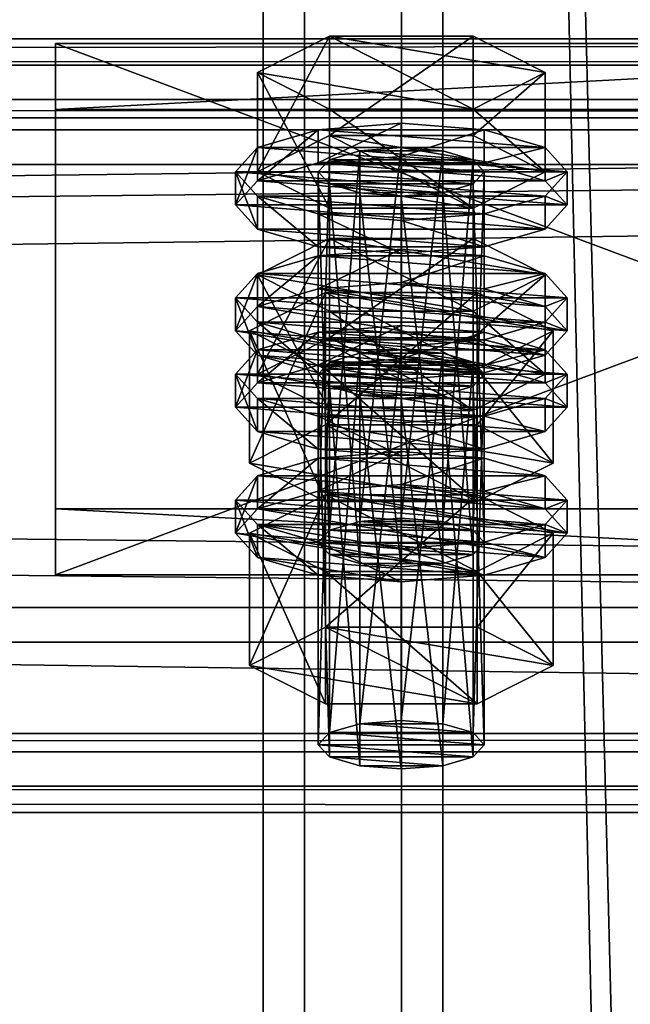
# Model space of a CAD drawing. Header units: millimetres. Extents: x 60485 to 71303, y 100 to 16900.
# Tile 394 of 656: x 70852 to 70897, y 4476 to 4547. Entities that reach past the tile are written whole.
import ezdxf

# ---------------------------------------------------------------- set-up
doc = ezdxf.new("R2010")
doc.units = ezdxf.units.MM
for name, color, linetype in [('1', 7, 'Continuous'), ('13', 7, 'Continuous'), ('3', 7, 'Continuous'), ('4', 7, 'Continuous'), ('6', 7, 'Continuous'), ('9', 7, 'Continuous')]:
    doc.layers.add(name, color=color, linetype=linetype)

msp = doc.modelspace()

# ---------------------------------------------------------------- meshes
at = {"layer": '1', "color": 7}
mesh = msp.add_polyface(dxfattribs=at)
corners = [(70799.994, 16699.999, -0.001), (70799.994, 16699.999, 2949.999), (70799.994, 300, 2949.999), (70799.994, 300, -0.001), (70999.994, 16699.999, 2949.999), (70999.994, 300, 2949.999), (70999.994, 16699.999, -0.001), (70999.994, 300, -0.001)]
mesh.append_faces([[corners[k] for k in face] for face in [(0, 2, 3, 3), (1, 5, 2, 2), (4, 7, 5, 5), (6, 3, 7, 7), (1, 6, 4, 4), (3, 5, 7, 7)]], dxfattribs={"vtx0": -1, "color": 7})
mesh.append_faces([[corners[k] for k in face] for face in [(0, 1, 2, 2), (1, 4, 5, 5), (4, 6, 7, 7), (6, 0, 3, 3), (1, 0, 6, 6), (3, 2, 5, 5)]], dxfattribs={"vtx2": -1, "vtx3": -1, "color": 7})
at = {"layer": '13', "color": 20}
mesh = msp.add_polyface(dxfattribs=at)
corners = [(70874.8, 4523.728, 4438.322), (70885.192, 4530.9, 4440.515), (70874.8, 4530.9, 4440.515), (70885.192, 4525.637, 4457.728), (70869.604, 4528.269, 4449.121), (70873.996, 4508.938, 4390.927), (70874.8, 4536.592, 4396.244), (70873.996, 4535.715, 4399.113), (70874.8, 4509.815, 4388.058), (70876.996, 4537.234, 4394.144), (70876.996, 4510.458, 4385.958), (70879.996, 4537.469, 4393.375), (70874.8, 4534.838, 4401.982), (70879.996, 4533.961, 4404.851), (70876.996, 4534.196, 4404.082), (70885.192, 4534.838, 4401.982), (70885.996, 4535.715, 4399.113), (70885.192, 4536.592, 4396.244), (70869.604, 4535.715, 4399.113), (70874.8, 4538.346, 4390.506), (70874.8, 4545.518, 4392.699), (70869.604, 4542.887, 4401.306), (70885.192, 4545.518, 4392.699), (70885.192, 4533.083, 4407.72), (70874.8, 4533.083, 4407.72), (70874.8, 4540.256, 4409.913), (70885.192, 4540.256, 4409.913), (70867.996, 4533.324, 4398.382), (70869.604, 4535.078, 4392.644), (70869.604, 4537.469, 4393.375), (70867.996, 4535.715, 4399.113), (70873.996, 4536.362, 4388.444), (70873.996, 4538.753, 4389.175), (70879.996, 4536.833, 4386.907), (70879.996, 4539.223, 4387.638), (70879.996, 4529.816, 4409.858), (70873.996, 4530.286, 4408.321), (70873.996, 4532.676, 4409.051), (70879.996, 4532.206, 4410.589), (70869.604, 4531.57, 4404.12), (70869.604, 4533.961, 4404.851), (70890.389, 4535.078, 4392.644), (70891.996, 4533.324, 4398.382), (70890.389, 4531.57, 4404.12), (70885.996, 4530.286, 4408.321), (70885.996, 4532.676, 4409.051), (70890.389, 4533.961, 4404.851), (70891.996, 4535.715, 4399.113), (70890.389, 4537.469, 4393.375), (70873.996, 4527.262, 4385.662), (70879.996, 4530.122, 4384.855), (70873.996, 4529.652, 4386.393), (70890.389, 4528.368, 4390.593), (70869.604, 4528.368, 4390.593), (70885.996, 4529.652, 4386.393)]
mesh.append_faces([[corners[k] for k in face] for face in [(0, 1, 2, 2), (5, 6, 7, 7), (8, 9, 6, 6), (10, 11, 9, 9), (12, 13, 14, 14), (18, 20, 21, 21), (19, 22, 20, 20), (24, 21, 25, 25), (23, 18, 24, 24), (21, 26, 25, 25), (27, 29, 30, 30), (28, 32, 29, 29), (31, 34, 32, 32), (35, 37, 38, 38), (36, 40, 37, 37), (39, 30, 40, 40), (44, 36, 35, 35), (49, 50, 51, 51), (54, 51, 50, 50)]], dxfattribs={"vtx0": -1, "color": 20})
mesh.append_faces([[corners[k] for k in face] for face in [(3, 4, 2, 2), (15, 12, 7, 7), (16, 7, 6, 6), (17, 6, 9, 9), (23, 19, 18, 18), (26, 21, 20, 20), (41, 31, 28, 28), (42, 28, 27, 27), (43, 27, 39, 39), (44, 39, 36, 36), (45, 37, 40, 40), (46, 40, 30, 30), (47, 30, 29, 29), (48, 29, 32, 32), (52, 53, 51, 51)]], dxfattribs={"vtx0": -1, "vtx2": -1, "vtx3": -1, "color": 20})
mesh.append_faces([[corners[k] for k in face] for face in [(18, 19, 20, 20), (23, 24, 25, 25), (24, 18, 21, 21), (27, 28, 29, 29), (28, 31, 32, 32), (31, 33, 34, 34), (35, 36, 37, 37), (36, 39, 40, 40), (39, 27, 30, 30)]], dxfattribs={"vtx2": -1, "vtx3": -1, "color": 20})
mesh = msp.add_polyface(dxfattribs=at)
corners = [(70890.389, 4528.269, 4449.121), (70874.8, 4530.9, 4440.515), (70885.192, 4530.9, 4440.515), (70879.996, 4510.693, 4385.189), (70882.996, 4537.234, 4394.144), (70879.996, 4537.469, 4393.375), (70882.996, 4510.458, 4385.958), (70885.192, 4536.592, 4396.244), (70885.192, 4509.815, 4388.058), (70885.996, 4535.715, 4399.113), (70879.996, 4533.961, 4404.851), (70874.8, 4534.838, 4401.982), (70882.996, 4534.196, 4404.082), (70885.192, 4534.838, 4401.982), (70873.996, 4535.715, 4399.113), (70874.8, 4536.592, 4396.244), (70876.996, 4537.234, 4394.144), (70874.8, 4538.346, 4390.506), (70885.192, 4538.346, 4390.506), (70885.192, 4545.518, 4392.699), (70890.389, 4535.715, 4399.113), (70890.389, 4542.887, 4401.306), (70885.192, 4533.083, 4407.72), (70885.192, 4540.256, 4409.913), (70874.8, 4540.256, 4409.913), (70874.8, 4545.518, 4392.699), (70879.996, 4536.833, 4386.907), (70885.996, 4536.362, 4388.444), (70885.996, 4538.753, 4389.175), (70879.996, 4539.223, 4387.638), (70890.389, 4535.078, 4392.644), (70890.389, 4537.469, 4393.375), (70891.996, 4533.324, 4398.382), (70891.996, 4535.715, 4399.113), (70890.389, 4531.57, 4404.12), (70890.389, 4533.961, 4404.851), (70885.996, 4530.286, 4408.321), (70885.996, 4532.676, 4409.051), (70879.996, 4529.816, 4409.858), (70879.996, 4532.206, 4410.589), (70873.996, 4536.362, 4388.444), (70869.604, 4535.078, 4392.644), (70867.996, 4533.324, 4398.382), (70869.604, 4531.57, 4404.12), (70873.996, 4532.676, 4409.051), (70869.604, 4533.961, 4404.851), (70867.996, 4535.715, 4399.113), (70869.604, 4537.469, 4393.375), (70873.996, 4538.753, 4389.175)]
mesh.append_faces([[corners[k] for k in face] for face in [(0, 1, 2, 2), (3, 4, 5, 5), (6, 7, 4, 4), (8, 9, 7, 7), (4, 16, 5, 5), (18, 21, 19, 19), (20, 23, 21, 21), (22, 24, 23, 23), (17, 20, 18, 18), (21, 25, 19, 19), (26, 28, 29, 29), (27, 31, 28, 28), (30, 33, 31, 31), (32, 35, 33, 33), (34, 37, 35, 35), (36, 39, 37, 37), (40, 27, 26, 26), (44, 37, 39, 39), (28, 48, 29, 29)]], dxfattribs={"vtx0": -1, "color": 20})
mesh.append_faces([[corners[k] for k in face] for face in [(10, 11, 12, 12), (12, 11, 13, 13), (13, 14, 9, 9), (9, 15, 7, 7), (7, 16, 4, 4), (20, 17, 22, 22), (23, 25, 21, 21), (27, 40, 30, 30), (30, 41, 32, 32), (32, 42, 34, 34), (34, 43, 36, 36), (37, 45, 35, 35), (35, 46, 33, 33), (33, 47, 31, 31), (31, 48, 28, 28)]], dxfattribs={"vtx0": -1, "vtx1": -1, "color": 20})
mesh.append_faces([[corners[k] for k in face] for face in [(17, 18, 19, 19), (18, 20, 21, 21), (20, 22, 23, 23), (26, 27, 28, 28), (27, 30, 31, 31), (30, 32, 33, 33), (32, 34, 35, 35), (34, 36, 37, 37), (36, 38, 39, 39)]], dxfattribs={"vtx2": -1, "vtx3": -1, "color": 20})
mesh = msp.add_polyface(dxfattribs=at)
corners = [(70885.192, 4521.973, 4444.06), (70874.8, 4521.973, 4444.06), (70876.996, 4522.615, 4441.959), (70882.996, 4522.615, 4441.959), (70879.996, 4522.85, 4441.191), (70869.604, 4521.096, 4446.928), (70874.8, 4523.728, 4438.322), (70874.8, 4530.9, 4440.515), (70869.604, 4528.269, 4449.121), (70874.8, 4518.465, 4455.535), (70874.8, 4525.637, 4457.728), (70885.192, 4525.637, 4457.728), (70869.604, 4520.46, 4440.46), (70873.996, 4521.744, 4436.259), (70873.996, 4524.135, 4436.99), (70869.604, 4522.85, 4441.191), (70879.996, 4522.214, 4434.722), (70879.996, 4524.605, 4435.453), (70890.389, 4522.85, 4441.191), (70885.996, 4524.135, 4436.99), (70873.996, 4508.938, 4390.927), (70874.8, 4509.815, 4388.058), (70874.8, 4536.592, 4396.244), (70876.996, 4510.458, 4385.958), (70876.996, 4537.234, 4394.144), (70879.996, 4510.693, 4385.189), (70879.996, 4537.469, 4393.375), (70879.996, 4507.184, 4396.665), (70876.996, 4534.196, 4404.082), (70879.996, 4533.961, 4404.851), (70876.996, 4507.419, 4395.896), (70874.8, 4534.838, 4401.982), (70874.8, 4508.061, 4393.796), (70873.996, 4535.715, 4399.113), (70869.027, 4514.66, 4392.676), (70874.511, 4527.001, 4386.515), (70869.027, 4524.223, 4395.6), (70874.511, 4517.438, 4383.591), (70885.481, 4527.001, 4386.515), (70885.481, 4521.446, 4404.685), (70874.511, 4521.446, 4404.685), (70867.996, 4524.223, 4395.6), (70869.604, 4525.977, 4389.862), (70869.604, 4528.368, 4390.593), (70867.996, 4526.614, 4396.331), (70873.996, 4527.262, 4385.662), (70873.996, 4529.652, 4386.393), (70879.996, 4527.732, 4384.124), (70879.996, 4530.122, 4384.855), (70879.996, 4520.715, 4407.076), (70873.996, 4521.185, 4405.538), (70873.996, 4523.575, 4406.269), (70879.996, 4523.105, 4407.806), (70869.604, 4522.469, 4401.338), (70869.604, 4524.86, 4402.069), (70890.389, 4525.977, 4389.862), (70891.996, 4524.223, 4395.6), (70890.389, 4522.469, 4401.338), (70885.996, 4521.185, 4405.538), (70885.996, 4523.575, 4406.269), (70890.389, 4524.86, 4402.069), (70891.996, 4526.614, 4396.331)]
mesh.append_faces([[corners[k] for k in face] for face in [(3, 2, 4, 4), (5, 7, 8, 8), (9, 8, 10, 10), (8, 11, 10, 10), (12, 14, 15, 15), (13, 17, 14, 14), (19, 14, 17, 17), (27, 28, 29, 29), (30, 31, 28, 28), (32, 33, 31, 31), (34, 35, 36, 36), (37, 38, 35, 35), (36, 39, 40, 40), (41, 43, 44, 44), (42, 46, 43, 43), (49, 51, 52, 52), (50, 54, 51, 51), (53, 44, 54, 54), (51, 59, 52, 52)]], dxfattribs={"vtx0": -1, "color": 20})
mesh.append_faces([[corners[k] for k in face] for face in [(0, 1, 2, 2), (18, 15, 14, 14), (39, 36, 35, 35), (55, 47, 45, 45), (56, 45, 42, 42), (57, 42, 41, 41), (58, 41, 53, 53), (59, 51, 54, 54), (60, 54, 44, 44), (61, 44, 43, 43)]], dxfattribs={"vtx0": -1, "vtx2": -1, "vtx3": -1, "color": 20})
mesh.append_faces([[corners[k] for k in face] for face in [(5, 6, 7, 7), (9, 5, 8, 8), (12, 13, 14, 14), (13, 16, 17, 17), (20, 21, 22, 22), (21, 23, 24, 24), (23, 25, 26, 26), (32, 20, 33, 33), (41, 42, 43, 43), (42, 45, 46, 46), (45, 47, 48, 48), (49, 50, 51, 51), (50, 53, 54, 54), (53, 41, 44, 44)]], dxfattribs={"vtx2": -1, "vtx3": -1, "color": 20})
mesh = msp.add_polyface(dxfattribs=at)
corners = [(70885.192, 4521.973, 4444.06), (70876.996, 4522.615, 4441.959), (70882.996, 4522.615, 4441.959), (70874.8, 4523.728, 4438.322), (70885.192, 4523.728, 4438.322), (70885.192, 4530.9, 4440.515), (70890.389, 4521.096, 4446.928), (70890.389, 4528.269, 4449.121), (70885.192, 4518.465, 4455.535), (70885.192, 4525.637, 4457.728), (70874.8, 4525.637, 4457.728), (70874.8, 4530.9, 4440.515), (70879.996, 4522.214, 4434.722), (70885.996, 4521.744, 4436.259), (70885.996, 4524.135, 4436.99), (70879.996, 4524.605, 4435.453), (70890.389, 4522.85, 4441.191), (70891.996, 4521.096, 4446.928), (70869.604, 4522.85, 4441.191), (70873.996, 4524.135, 4436.99), (70879.996, 4510.693, 4385.189), (70882.996, 4510.458, 4385.958), (70882.996, 4537.234, 4394.144), (70885.192, 4509.815, 4388.058), (70885.192, 4536.592, 4396.244), (70885.996, 4508.938, 4390.927), (70885.996, 4535.715, 4399.113), (70885.192, 4534.838, 4401.982), (70885.192, 4508.061, 4393.796), (70882.996, 4534.196, 4404.082), (70882.996, 4507.419, 4395.896), (70879.996, 4533.961, 4404.851), (70874.511, 4517.438, 4383.591), (70885.481, 4517.438, 4383.591), (70885.481, 4527.001, 4386.515), (70890.966, 4524.223, 4395.6), (70885.481, 4521.446, 4404.685), (70874.511, 4527.001, 4386.515), (70879.996, 4527.732, 4384.124), (70885.996, 4527.262, 4385.662), (70885.996, 4529.652, 4386.393), (70879.996, 4530.122, 4384.855), (70890.389, 4525.977, 4389.862), (70890.389, 4528.368, 4390.593), (70891.996, 4524.223, 4395.6), (70891.996, 4526.614, 4396.331), (70890.389, 4522.469, 4401.338), (70890.389, 4524.86, 4402.069), (70885.996, 4521.185, 4405.538), (70885.996, 4523.575, 4406.269), (70879.996, 4523.105, 4407.806), (70873.996, 4527.262, 4385.662), (70869.604, 4525.977, 4389.862), (70867.996, 4524.223, 4395.6), (70869.604, 4524.86, 4402.069), (70867.996, 4526.614, 4396.331), (70869.604, 4528.368, 4390.593), (70873.996, 4529.652, 4386.393)]
mesh.append_faces([[corners[k] for k in face] for face in [(4, 7, 5, 5), (6, 9, 7, 7), (8, 10, 9, 9), (3, 6, 4, 4), (12, 14, 15, 15), (13, 16, 14, 14), (25, 27, 26, 26), (28, 29, 27, 27), (30, 31, 29, 29), (33, 35, 34, 34), (35, 37, 34, 34), (38, 40, 41, 41), (39, 43, 40, 40), (42, 45, 43, 43), (44, 47, 45, 45), (46, 49, 47, 47), (48, 50, 49, 49), (38, 42, 39, 39)]], dxfattribs={"vtx0": -1, "color": 20})
mesh.append_faces([[corners[k] for k in face] for face in [(0, 1, 2, 2), (9, 11, 7, 7), (17, 18, 16, 16), (16, 19, 14, 14), (36, 37, 35, 35), (42, 51, 44, 44), (44, 52, 46, 46), (46, 53, 48, 48), (49, 54, 47, 47), (47, 55, 45, 45), (45, 56, 43, 43), (43, 57, 40, 40)]], dxfattribs={"vtx0": -1, "vtx1": -1, "color": 20})
mesh.append_faces([[corners[k] for k in face] for face in [(3, 4, 5, 5), (4, 6, 7, 7), (6, 8, 9, 9), (12, 13, 14, 14), (20, 21, 22, 22), (21, 23, 24, 24), (23, 25, 26, 26), (32, 33, 34, 34), (38, 39, 40, 40), (39, 42, 43, 43), (42, 44, 45, 45), (44, 46, 47, 47), (46, 48, 49, 49)]], dxfattribs={"vtx2": -1, "vtx3": -1, "color": 20})
mesh = msp.add_polyface(dxfattribs=at)
corners = [(70873.996, 4494.32, 4438.742), (70874.8, 4521.973, 4444.06), (70873.996, 4521.096, 4446.928), (70874.8, 4495.197, 4435.873), (70876.996, 4522.615, 4441.959), (70876.996, 4495.839, 4433.773), (70879.996, 4522.85, 4441.191), (70876.996, 4492.801, 4443.711), (70874.8, 4520.219, 4449.797), (70876.996, 4519.577, 4451.898), (70874.8, 4493.443, 4441.611), (70882.996, 4519.577, 4451.898), (70885.192, 4520.219, 4449.797), (70885.996, 4521.096, 4446.928), (70885.192, 4518.465, 4455.535), (70874.8, 4518.465, 4455.535), (70874.8, 4525.637, 4457.728), (70874.8, 4523.728, 4438.322), (70869.604, 4521.096, 4446.928), (70867.996, 4518.705, 4446.198), (70869.604, 4520.46, 4440.46), (70869.604, 4522.85, 4441.191), (70867.996, 4521.096, 4446.928), (70879.996, 4515.197, 4457.673), (70873.996, 4515.667, 4456.136), (70873.996, 4518.058, 4456.867), (70879.996, 4517.588, 4458.404), (70869.604, 4516.951, 4451.935), (70869.604, 4519.342, 4452.666), (70890.389, 4520.46, 4440.46), (70873.996, 4521.744, 4436.259), (70891.996, 4518.705, 4446.198), (70890.389, 4516.951, 4451.935), (70885.996, 4515.667, 4456.136), (70885.996, 4518.058, 4456.867), (70890.389, 4519.342, 4452.666), (70891.996, 4521.096, 4446.928), (70869.604, 4511.359, 4437.677), (70873.996, 4512.643, 4433.477), (70873.996, 4515.034, 4434.208), (70869.604, 4513.75, 4438.408), (70879.996, 4513.113, 4431.939), (70879.996, 4515.504, 4432.67), (70891.996, 4511.995, 4444.146), (70867.996, 4511.995, 4444.146), (70890.389, 4513.75, 4438.408), (70885.996, 4515.034, 4434.208), (70879.996, 4507.184, 4396.665), (70876.996, 4507.419, 4395.896), (70876.996, 4534.196, 4404.082), (70874.8, 4508.061, 4393.796), (70874.8, 4534.838, 4401.982), (70869.027, 4514.66, 4392.676), (70874.511, 4517.438, 4383.591), (70874.511, 4527.001, 4386.515), (70885.481, 4511.883, 4401.761), (70874.511, 4511.883, 4401.761), (70874.511, 4521.446, 4404.685), (70869.027, 4524.223, 4395.6), (70885.996, 4521.185, 4405.538), (70869.604, 4522.469, 4401.338), (70879.996, 4520.715, 4407.076), (70873.996, 4521.185, 4405.538)]
mesh.append_faces([[corners[k] for k in face] for face in [(0, 1, 2, 2), (3, 4, 1, 1), (5, 6, 4, 4), (7, 8, 9, 9), (10, 2, 8, 8), (14, 18, 15, 15), (19, 21, 22, 22), (23, 25, 26, 26), (24, 28, 25, 25), (27, 22, 28, 28), (33, 24, 23, 23), (37, 39, 40, 40), (38, 42, 39, 39), (46, 39, 42, 42), (56, 58, 57, 57), (61, 60, 62, 62)]], dxfattribs={"vtx0": -1, "color": 20})
mesh.append_faces([[corners[k] for k in face] for face in [(59, 60, 61, 61)]], dxfattribs={"vtx0": -1, "vtx1": -1, "color": 20})
mesh.append_faces([[corners[k] for k in face] for face in [(11, 9, 8, 8), (12, 8, 2, 2), (13, 2, 1, 1), (14, 17, 18, 18), (29, 30, 20, 20), (31, 20, 19, 19), (32, 19, 27, 27), (33, 27, 24, 24), (34, 25, 28, 28), (35, 28, 22, 22), (36, 22, 21, 21), (43, 44, 40, 40), (45, 40, 39, 39), (55, 53, 52, 52)]], dxfattribs={"vtx0": -1, "vtx2": -1, "vtx3": -1, "color": 20})
mesh.append_faces([[corners[k] for k in face] for face in [(14, 15, 16, 16), (19, 20, 21, 21), (23, 24, 25, 25), (24, 27, 28, 28), (27, 19, 22, 22), (37, 38, 39, 39), (38, 41, 42, 42), (47, 48, 49, 49), (48, 50, 51, 51), (52, 53, 54, 54), (55, 56, 57, 57), (56, 52, 58, 58)]], dxfattribs={"vtx2": -1, "vtx3": -1, "color": 20})
mesh = msp.add_polyface(dxfattribs=at)
corners = [(70879.996, 4496.074, 4433.004), (70882.996, 4522.615, 4441.959), (70879.996, 4522.85, 4441.191), (70882.996, 4495.839, 4433.773), (70885.192, 4521.973, 4444.06), (70885.192, 4495.197, 4435.873), (70885.996, 4521.096, 4446.928), (70885.996, 4494.32, 4438.742), (70885.192, 4520.219, 4449.797), (70885.192, 4493.443, 4441.611), (70882.996, 4519.577, 4451.898), (70876.996, 4519.577, 4451.898), (70879.996, 4519.342, 4452.666), (70874.8, 4520.219, 4449.797), (70873.996, 4521.096, 4446.928), (70874.8, 4521.973, 4444.06), (70890.389, 4521.096, 4446.928), (70874.8, 4523.728, 4438.322), (70885.192, 4518.465, 4455.535), (70885.996, 4521.744, 4436.259), (70890.389, 4520.46, 4440.46), (70890.389, 4522.85, 4441.191), (70891.996, 4518.705, 4446.198), (70891.996, 4521.096, 4446.928), (70890.389, 4516.951, 4451.935), (70890.389, 4519.342, 4452.666), (70885.996, 4515.667, 4456.136), (70885.996, 4518.058, 4456.867), (70879.996, 4515.197, 4457.673), (70879.996, 4517.588, 4458.404), (70873.996, 4521.744, 4436.259), (70879.996, 4522.214, 4434.722), (70869.604, 4520.46, 4440.46), (70867.996, 4518.705, 4446.198), (70869.604, 4516.951, 4451.935), (70873.996, 4518.058, 4456.867), (70869.604, 4519.342, 4452.666), (70867.996, 4521.096, 4446.928), (70879.996, 4513.113, 4431.939), (70885.996, 4512.643, 4433.477), (70885.996, 4515.034, 4434.208), (70879.996, 4515.504, 4432.67), (70890.389, 4511.359, 4437.677), (70890.389, 4513.75, 4438.408), (70891.996, 4511.995, 4444.146), (70869.604, 4513.75, 4438.408), (70873.996, 4515.034, 4434.208), (70885.996, 4508.938, 4390.927), (70885.192, 4508.061, 4393.796), (70885.192, 4534.838, 4401.982), (70882.996, 4507.419, 4395.896), (70882.996, 4534.196, 4404.082), (70879.996, 4507.184, 4396.665), (70879.996, 4533.961, 4404.851), (70885.481, 4517.438, 4383.591), (70890.966, 4514.66, 4392.676), (70890.966, 4524.223, 4395.6), (70885.481, 4511.883, 4401.761), (70885.481, 4521.446, 4404.685), (70874.511, 4521.446, 4404.685), (70874.511, 4517.438, 4383.591), (70885.996, 4521.185, 4405.538), (70879.996, 4520.715, 4407.076), (70879.996, 4523.105, 4407.806)]
mesh.append_faces([[corners[k] for k in face] for face in [(0, 1, 2, 2), (3, 4, 1, 1), (5, 6, 4, 4), (7, 8, 6, 6), (9, 10, 8, 8), (11, 10, 12, 12), (20, 23, 21, 21), (22, 25, 23, 23), (24, 27, 25, 25), (26, 29, 27, 27), (30, 19, 31, 31), (35, 27, 29, 29), (38, 40, 41, 41), (39, 43, 40, 40), (55, 58, 56, 56), (57, 59, 58, 58), (60, 55, 54, 54)]], dxfattribs={"vtx0": -1, "color": 20})
mesh.append_faces([[corners[k] for k in face] for face in [(10, 13, 8, 8), (8, 14, 6, 6), (6, 15, 4, 4), (16, 17, 18, 18), (19, 30, 20, 20), (20, 32, 22, 22), (22, 33, 24, 24), (24, 34, 26, 26), (27, 36, 25, 25), (25, 37, 23, 23), (44, 45, 43, 43), (43, 46, 40, 40), (55, 60, 57, 57)]], dxfattribs={"vtx0": -1, "vtx1": -1, "color": 20})
mesh.append_faces([[corners[k] for k in face] for face in [(19, 20, 21, 21), (20, 22, 23, 23), (22, 24, 25, 25), (24, 26, 27, 27), (26, 28, 29, 29), (38, 39, 40, 40), (39, 42, 43, 43), (47, 48, 49, 49), (48, 50, 51, 51), (50, 52, 53, 53), (54, 55, 56, 56), (55, 57, 58, 58), (61, 62, 63, 63)]], dxfattribs={"vtx2": -1, "vtx3": -1, "color": 20})
mesh = msp.add_polyface(dxfattribs=at)
corners = [(70873.996, 4494.32, 4438.742), (70874.8, 4495.197, 4435.873), (70874.8, 4521.973, 4444.06), (70876.996, 4495.839, 4433.773), (70876.996, 4522.615, 4441.959), (70879.996, 4496.074, 4433.004), (70879.996, 4522.85, 4441.191), (70879.996, 4492.565, 4444.48), (70876.996, 4492.801, 4443.711), (70876.996, 4519.577, 4451.898), (70879.996, 4519.342, 4452.666), (70874.8, 4493.443, 4441.611), (70874.8, 4520.219, 4449.797), (70873.996, 4521.096, 4446.928), (70885.192, 4495.197, 4435.873), (70885.996, 4494.32, 4438.742), (70885.192, 4493.443, 4441.611), (70882.996, 4492.801, 4443.711), (70869.027, 4500.042, 4440.491), (70874.511, 4502.819, 4431.406), (70874.511, 4512.382, 4434.33), (70869.027, 4509.605, 4443.415), (70885.481, 4512.382, 4434.33), (70885.481, 4497.264, 4449.576), (70874.511, 4497.264, 4449.576), (70874.511, 4506.827, 4452.5), (70885.481, 4506.827, 4452.5), (70867.996, 4509.605, 4443.415), (70869.604, 4511.359, 4437.677), (70869.604, 4513.75, 4438.408), (70867.996, 4511.995, 4444.146), (70879.996, 4506.096, 4454.891), (70873.996, 4506.566, 4453.353), (70873.996, 4508.957, 4454.084), (70879.996, 4508.487, 4455.622), (70869.604, 4507.85, 4449.153), (70869.604, 4510.241, 4449.884), (70890.389, 4511.359, 4437.677), (70879.996, 4513.113, 4431.939), (70873.996, 4512.643, 4433.477), (70891.996, 4509.605, 4443.415), (70890.389, 4507.85, 4449.153), (70885.996, 4506.566, 4453.353), (70890.389, 4510.241, 4449.884), (70885.192, 4509.815, 4388.058), (70876.996, 4510.458, 4385.958), (70874.8, 4509.815, 4388.058), (70885.996, 4508.938, 4390.927), (70873.996, 4508.938, 4390.927), (70885.192, 4508.061, 4393.796), (70874.8, 4508.061, 4393.796), (70882.996, 4507.419, 4395.896), (70876.996, 4507.419, 4395.896), (70885.481, 4511.883, 4401.761), (70869.027, 4514.66, 4392.676), (70874.511, 4511.883, 4401.761)]
mesh.append_faces([[corners[k] for k in face] for face in [(7, 9, 10, 10), (17, 8, 7, 7), (18, 20, 21, 21), (19, 22, 20, 20), (24, 21, 25, 25), (23, 18, 24, 24), (21, 26, 25, 25), (27, 29, 30, 30), (31, 33, 34, 34), (32, 36, 33, 33), (35, 30, 36, 36), (31, 35, 32, 32), (36, 34, 33, 33), (53, 54, 55, 55)]], dxfattribs={"vtx0": -1, "color": 20})
mesh.append_faces([[corners[k] for k in face] for face in [(42, 35, 31, 31)]], dxfattribs={"vtx0": -1, "vtx1": -1, "color": 20})
mesh.append_faces([[corners[k] for k in face] for face in [(14, 3, 1, 1), (15, 1, 0, 0), (16, 0, 11, 11), (17, 11, 8, 8), (23, 19, 18, 18), (26, 21, 20, 20), (37, 38, 39, 39), (40, 39, 28, 28), (41, 28, 27, 27), (42, 27, 35, 35), (43, 36, 30, 30), (44, 45, 46, 46), (47, 46, 48, 48), (49, 48, 50, 50), (51, 50, 52, 52)]], dxfattribs={"vtx0": -1, "vtx2": -1, "vtx3": -1, "color": 20})
mesh.append_faces([[corners[k] for k in face] for face in [(0, 1, 2, 2), (1, 3, 4, 4), (3, 5, 6, 6), (7, 8, 9, 9), (8, 11, 12, 12), (11, 0, 13, 13), (18, 19, 20, 20), (23, 24, 25, 25), (24, 18, 21, 21), (27, 28, 29, 29), (31, 32, 33, 33), (32, 35, 36, 36), (35, 27, 30, 30)]], dxfattribs={"vtx2": -1, "vtx3": -1, "color": 20})
mesh = msp.add_polyface(dxfattribs=at)
corners = [(70879.996, 4496.074, 4433.004), (70882.996, 4495.839, 4433.773), (70882.996, 4522.615, 4441.959), (70885.192, 4495.197, 4435.873), (70885.192, 4521.973, 4444.06), (70885.996, 4494.32, 4438.742), (70885.996, 4521.096, 4446.928), (70885.192, 4493.443, 4441.611), (70885.192, 4520.219, 4449.797), (70882.996, 4492.801, 4443.711), (70882.996, 4519.577, 4451.898), (70879.996, 4492.565, 4444.48), (70879.996, 4519.342, 4452.666), (70876.996, 4495.839, 4433.773), (70874.8, 4495.197, 4435.873), (70873.996, 4494.32, 4438.742), (70874.8, 4493.443, 4441.611), (70874.511, 4502.819, 4431.406), (70885.481, 4502.819, 4431.406), (70885.481, 4512.382, 4434.33), (70890.966, 4500.042, 4440.491), (70890.966, 4509.605, 4443.415), (70885.481, 4497.264, 4449.576), (70885.481, 4506.827, 4452.5), (70874.511, 4506.827, 4452.5), (70874.511, 4512.382, 4434.33), (70890.389, 4511.359, 4437.677), (70891.996, 4509.605, 4443.415), (70891.996, 4511.995, 4444.146), (70890.389, 4513.75, 4438.408), (70890.389, 4507.85, 4449.153), (70890.389, 4510.241, 4449.884), (70885.996, 4506.566, 4453.353), (70885.996, 4508.957, 4454.084), (70879.996, 4506.096, 4454.891), (70879.996, 4508.487, 4455.622), (70879.996, 4513.113, 4431.939), (70885.996, 4512.643, 4433.477), (70873.996, 4512.643, 4433.477), (70869.604, 4511.359, 4437.677), (70867.996, 4509.605, 4443.415), (70869.604, 4510.241, 4449.884), (70867.996, 4511.995, 4444.146), (70876.996, 4510.458, 4385.958), (70882.996, 4510.458, 4385.958), (70879.996, 4510.693, 4385.189), (70885.192, 4509.815, 4388.058), (70874.8, 4509.815, 4388.058), (70885.996, 4508.938, 4390.927), (70873.996, 4508.938, 4390.927), (70885.192, 4508.061, 4393.796), (70874.8, 4508.061, 4393.796), (70882.996, 4507.419, 4395.896), (70876.996, 4507.419, 4395.896), (70879.996, 4507.184, 4396.665)]
mesh.append_faces([[corners[k] for k in face] for face in [(9, 12, 10, 10), (13, 1, 0, 0), (18, 21, 19, 19), (20, 23, 21, 21), (22, 24, 23, 23), (17, 20, 18, 18), (21, 25, 19, 19), (26, 28, 29, 29), (27, 31, 28, 28), (30, 33, 31, 31), (32, 35, 33, 33), (36, 26, 37, 37), (43, 44, 45, 45), (52, 53, 54, 54)]], dxfattribs={"vtx0": -1, "color": 20})
mesh.append_faces([[corners[k] for k in face] for face in [(1, 13, 3, 3), (3, 14, 5, 5), (5, 15, 7, 7), (7, 16, 9, 9), (20, 17, 22, 22), (23, 25, 21, 21), (26, 38, 27, 27), (27, 39, 30, 30), (30, 40, 32, 32), (35, 41, 33, 33), (33, 41, 31, 31), (31, 42, 28, 28), (44, 43, 46, 46), (46, 47, 48, 48), (48, 49, 50, 50), (50, 51, 52, 52)]], dxfattribs={"vtx0": -1, "vtx1": -1, "color": 20})
mesh.append_faces([[corners[k] for k in face] for face in [(0, 1, 2, 2), (1, 3, 4, 4), (3, 5, 6, 6), (5, 7, 8, 8), (7, 9, 10, 10), (9, 11, 12, 12), (17, 18, 19, 19), (18, 20, 21, 21), (20, 22, 23, 23), (26, 27, 28, 28), (27, 30, 31, 31), (30, 32, 33, 33), (32, 34, 35, 35)]], dxfattribs={"vtx2": -1, "vtx3": -1, "color": 20})
at = {"layer": '3', "color": 91}
mesh = msp.add_polyface(dxfattribs=at)
corners = [(70870, 8485, 5564.7), (70930, 8485, 5564.7), (70930, 145.041, 3014.919), (70870, 145.041, 3014.919), (70870, 271.84, 2970.03), (70930, 271.84, 2970.03), (70930, 8485, 5481.045), (70870, 8485, 5481.045), (70870, 145.041, 2970.03), (70927, 8485, 5484.182), (70873, 8485, 5484.182), (70873, 8485, 5561.563), (70927, 8485, 5561.563), (70873, 145.041, 3011.782), (70927, 145.041, 3011.782), (70873, 261.579, 2970.03), (70873, 145.041, 2970.03), (70927, 261.579, 2970.03), (70927, 145.041, 2970.03), (70930, 145.041, 2970.03)]
mesh.append_faces([[corners[k] for k in face] for face in [(0, 2, 3, 3), (4, 6, 7, 7), (4, 3, 8, 8), (0, 4, 7, 7), (12, 13, 14, 14), (15, 11, 10, 10), (13, 15, 16, 16), (17, 10, 9, 9), (17, 14, 18, 18), (12, 17, 9, 9), (8, 13, 16, 16), (18, 2, 19, 19), (5, 1, 6, 6), (2, 5, 19, 19), (5, 18, 19, 19), (15, 8, 16, 16)]], dxfattribs={"vtx0": -1, "color": 91})
mesh.append_faces([[corners[k] for k in face] for face in [(3, 4, 0, 0), (0, 11, 1, 1), (11, 7, 10, 10), (10, 7, 9, 9), (1, 12, 6, 6), (12, 1, 11, 11), (6, 9, 7, 7), (11, 15, 13, 13), (14, 17, 12, 12), (2, 14, 3, 3), (3, 13, 8, 8), (1, 5, 2, 2), (18, 5, 17, 17), (17, 5, 15, 15), (8, 15, 4, 4), (4, 15, 5, 5)]], dxfattribs={"vtx0": -1, "vtx1": -1, "color": 91})
mesh.append_faces([[corners[k] for k in face] for face in [(11, 0, 7, 7), (6, 12, 9, 9), (2, 18, 14, 14), (3, 14, 13, 13)]], dxfattribs={"vtx0": -1, "vtx2": -1, "vtx3": -1, "color": 91})
mesh.append_faces([[corners[k] for k in face] for face in [(0, 1, 2, 2), (4, 5, 6, 6), (12, 11, 13, 13), (17, 15, 10, 10)]], dxfattribs={"vtx2": -1, "vtx3": -1, "color": 91})
mesh = msp.add_polyface(dxfattribs=at)
corners = [(70944.996, 4540.215, 4358.742), (70854.996, 4540.215, 4358.742), (70854.996, 4506.592, 4468.718), (70944.996, 4506.592, 4468.718), (70854.996, 4544.996, 4360.204), (70854.996, 4511.373, 4470.179), (70944.996, 4544.996, 4360.204), (70944.996, 4511.373, 4470.179)]
mesh.append_faces([[corners[k] for k in face] for face in [(0, 2, 3, 3), (1, 5, 2, 2), (4, 7, 5, 5), (6, 3, 7, 7), (1, 6, 4, 4), (3, 5, 7, 7)]], dxfattribs={"vtx0": -1, "color": 91})
mesh.append_faces([[corners[k] for k in face] for face in [(0, 1, 2, 2), (1, 4, 5, 5), (4, 6, 7, 7), (6, 0, 3, 3), (1, 0, 6, 6), (3, 2, 5, 5)]], dxfattribs={"vtx2": -1, "vtx3": -1, "color": 91})
at = {"layer": '4', "color": 171}
mesh = msp.add_polyface(dxfattribs=at)
corners = [(70883, 4956.567, 3030.03), (70917, 4956.567, 3030.03), (70917, 3430.709, 3935.792), (70883, 3430.709, 3935.792), (70917, 5062.356, 3030.03), (70917, 3500.535, 3957.14), (70883, 5062.356, 3030.03), (70883, 3500.535, 3957.14), (70880, 4950.69, 3030.03), (70880, 5068.233, 3030.03), (70880, 3504.415, 3958.326), (70880, 3426.83, 3934.606), (70920, 5068.233, 3030.03), (70920, 3504.415, 3958.326), (70920, 4950.69, 3030.03), (70920, 3426.83, 3934.606)]
mesh.append_faces([[corners[k] for k in face] for face in [(0, 2, 3, 3), (1, 5, 2, 2), (4, 7, 5, 5), (6, 3, 7, 7), (8, 10, 11, 11), (9, 13, 10, 10), (12, 15, 13, 13), (14, 11, 15, 15)]], dxfattribs={"vtx0": -1, "color": 171})
mesh.append_faces([[corners[k] for k in face] for face in [(9, 6, 12, 12), (6, 8, 0, 0), (0, 8, 1, 1), (12, 4, 14, 14), (4, 12, 6, 6), (14, 1, 8, 8), (11, 3, 15, 15), (3, 10, 7, 7), (7, 10, 5, 5), (15, 2, 13, 13), (2, 15, 3, 3), (13, 5, 10, 10)]], dxfattribs={"vtx0": -1, "vtx1": -1, "color": 171})
mesh.append_faces([[corners[k] for k in face] for face in [(6, 9, 8, 8), (14, 4, 1, 1), (3, 11, 10, 10), (13, 2, 5, 5)]], dxfattribs={"vtx0": -1, "vtx2": -1, "vtx3": -1, "color": 171})
mesh.append_faces([[corners[k] for k in face] for face in [(0, 1, 2, 2), (1, 4, 5, 5), (4, 6, 7, 7), (6, 0, 3, 3), (8, 9, 10, 10), (9, 12, 13, 13), (12, 14, 15, 15), (14, 8, 11, 11)]], dxfattribs={"vtx2": -1, "vtx3": -1, "color": 171})
at = {"layer": '6', "color": 2}
mesh = msp.add_polyface(dxfattribs=at)
corners = [(70873, 8445, 2973.03), (70927, 8445, 2973.03), (70927, 281.652, 2973.03), (70873, 281.652, 2973.03), (70927, 8445, 3027.03), (70927, 458.279, 3027.03), (70873, 8445, 3027.03), (70873, 458.279, 3027.03), (70870, 8445, 2970.03), (70870, 8445, 3030.03), (70870, 468.091, 3030.03), (70870, 271.84, 2970.03), (70930, 8445, 3030.03), (70930, 468.091, 3030.03), (70930, 8445, 2970.03), (70930, 271.84, 2970.03)]
mesh.append_faces([[corners[k] for k in face] for face in [(0, 2, 3, 3), (1, 5, 2, 2), (4, 7, 5, 5), (6, 3, 7, 7), (8, 10, 11, 11), (9, 13, 10, 10), (12, 15, 13, 13), (14, 11, 15, 15)]], dxfattribs={"vtx0": -1, "color": 2})
mesh.append_faces([[corners[k] for k in face] for face in [(9, 6, 12, 12), (6, 8, 0, 0), (0, 8, 1, 1), (12, 4, 14, 14), (4, 12, 6, 6), (14, 1, 8, 8), (11, 3, 15, 15), (3, 10, 7, 7), (7, 10, 5, 5), (15, 2, 13, 13), (2, 15, 3, 3), (13, 5, 10, 10)]], dxfattribs={"vtx0": -1, "vtx1": -1, "color": 2})
mesh.append_faces([[corners[k] for k in face] for face in [(6, 9, 8, 8), (14, 4, 1, 1), (3, 11, 10, 10), (13, 2, 5, 5)]], dxfattribs={"vtx0": -1, "vtx2": -1, "vtx3": -1, "color": 2})
mesh.append_faces([[corners[k] for k in face] for face in [(0, 1, 2, 2), (1, 4, 5, 5), (4, 6, 7, 7), (6, 0, 3, 3), (8, 9, 10, 10), (9, 12, 13, 13), (12, 14, 15, 15), (14, 8, 11, 11)]], dxfattribs={"vtx2": -1, "vtx3": -1, "color": 2})
at = {"layer": '9', "color": 243}
mesh = msp.add_polyface(dxfattribs=at)
corners = [(71300, 4493.802, 4349.78), (71300, 4538.747, 4363.527), (68100, 4538.747, 4363.527), (68100, 4493.802, 4349.78), (71300, 4504.231, 4476.367), (68100, 4504.231, 4476.367), (71300, 4539.613, 4487.189), (68100, 4539.613, 4487.189), (71300, 4543.415, 4474.758), (68100, 4543.415, 4474.758), (71300, 4545.328, 4475.343), (68100, 4545.328, 4475.343), (71300, 4540.94, 4489.687), (68100, 4540.94, 4489.687), (71300, 4501.734, 4477.694), (68100, 4501.734, 4477.694), (71300, 4536.249, 4364.855), (68100, 4536.249, 4364.855), (71300, 4495.13, 4352.277), (68100, 4495.13, 4352.277), (71300, 4491.327, 4364.709), (68100, 4491.327, 4364.709), (71300, 4489.415, 4364.124), (68100, 4489.415, 4364.124)]
mesh.append_faces([[corners[k] for k in face] for face in [(0, 2, 3, 3), (1, 5, 2, 2), (4, 7, 5, 5), (6, 9, 7, 7), (8, 11, 9, 9), (10, 13, 11, 11), (12, 15, 13, 13), (14, 17, 15, 15), (16, 19, 17, 17), (18, 21, 19, 19), (20, 23, 21, 21), (22, 3, 23, 23), (8, 12, 10, 10), (18, 22, 20, 20), (11, 7, 9, 9)]], dxfattribs={"vtx0": -1, "color": 243})
mesh.append_faces([[corners[k] for k in face] for face in [(12, 6, 14, 14), (14, 1, 16, 16), (16, 0, 18, 18), (22, 18, 0, 0), (3, 19, 23, 23), (19, 2, 17, 17), (17, 2, 15, 15), (15, 5, 13, 13), (13, 7, 11, 11)]], dxfattribs={"vtx0": -1, "vtx1": -1, "color": 243})
mesh.append_faces([[corners[k] for k in face] for face in [(12, 8, 6, 6), (14, 6, 4, 4), (14, 4, 1, 1), (16, 1, 0, 0), (19, 3, 2, 2), (15, 2, 5, 5), (13, 5, 7, 7)]], dxfattribs={"vtx0": -1, "vtx2": -1, "vtx3": -1, "color": 243})
mesh.append_faces([[corners[k] for k in face] for face in [(21, 23, 19, 19)]], dxfattribs={"vtx1": -1, "color": 243})
mesh.append_faces([[corners[k] for k in face] for face in [(0, 1, 2, 2), (1, 4, 5, 5), (4, 6, 7, 7), (6, 8, 9, 9), (8, 10, 11, 11), (10, 12, 13, 13), (12, 14, 15, 15), (14, 16, 17, 17), (16, 18, 19, 19), (18, 20, 21, 21), (20, 22, 23, 23), (22, 0, 3, 3)]], dxfattribs={"vtx2": -1, "vtx3": -1, "color": 243})

doc.saveas('drawing.dxf')
